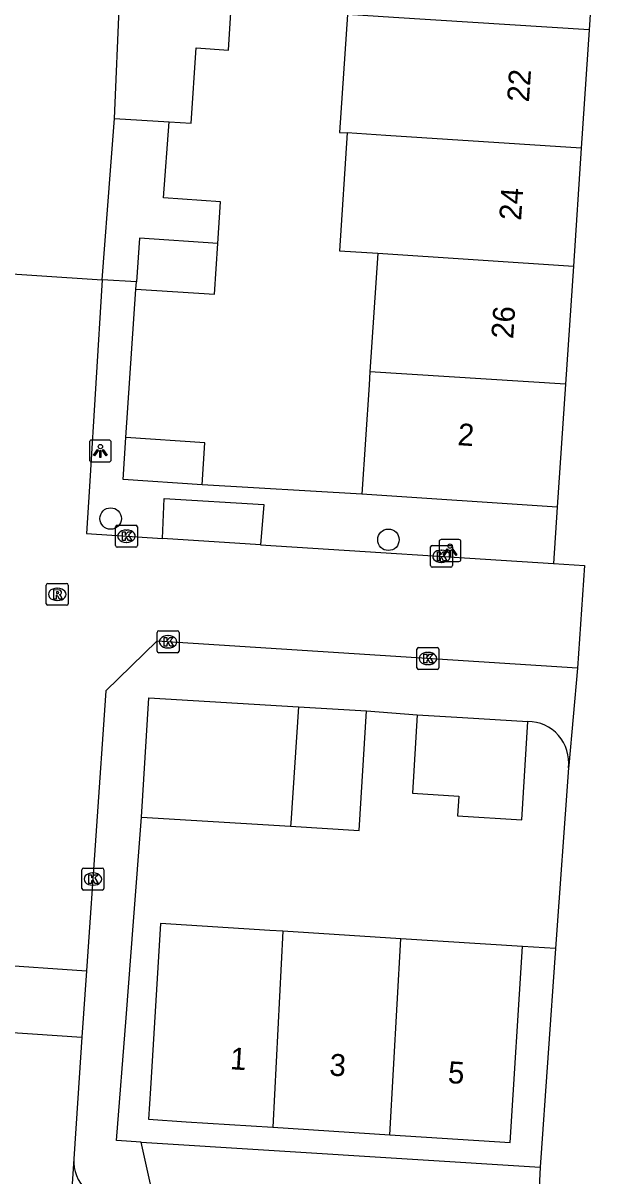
# Model space of a CAD drawing. Extents: x 160356 to 161355, y 381727 to 382845.
# Drawn here: x 160531.3 to 160557.4, y 382115.6 to 382168.2 of the extents above; entities that cross this region are included whole.
import ezdxf

# ---------------------------------------------------------------- set-up
doc = ezdxf.new("R2010")
doc.units = 0
for name, color, linetype in [('IMGEO_Boom', 7, 'Continuous'), ('IMGEO_Kolk', 7, 'Continuous'), ('IMGEO_Lichtpunt', 7, 'Continuous'), ('IMGEO_Muur', 7, 'Continuous'), ('IMGEO_Pand', 7, 'Continuous'), ('IMGEO_Pand_nummerreeks', 7, 'Continuous'), ('IMGEO_Rijbaan_lokaal_open', 7, 'Continuous'), ('IMGEO_Rioolput', 7, 'Continuous'), ('IMGEO_Voetpad_open', 7, 'Continuous')]:
    doc.layers.add(name, color=color, linetype=linetype)

msp = doc.modelspace()

# ---------------------------------------------------------------- linework, layer by layer
at = {"layer": 'IMGEO_Boom'}
for centre in [(160535.251, 382145.626), (160547.925, 382144.655)]:
    msp.add_circle(centre, 0.489, dxfattribs=at)
at = {"layer": 'IMGEO_Kolk'}
for p, q in [((160535.474, 382144.392), (160535.474, 382145.244)), ((160535.549, 382145.318), (160536.401, 382145.318)), ((160535.962, 382145.098), (160535.987, 382145.098)), ((160536.475, 382145.244), (160536.475, 382144.392)), ((160535.985, 382144.538), (160535.96, 382144.538)), ((160549.919, 382144.401), (160550.771, 382144.401)), ((160536.401, 382144.318), (160535.549, 382144.318)), ((160549.844, 382143.475), (160549.844, 382144.327)), ((160550.332, 382144.181), (160550.357, 382144.181)), ((160550.845, 382144.327), (160550.845, 382143.475)), ((160550.771, 382143.401), (160549.919, 382143.401)), ((160550.355, 382143.621), (160550.33, 382143.621)), ((160537.371, 382139.576), (160537.371, 382140.428)), ((160537.446, 382140.502), (160538.298, 382140.502)), ((160537.859, 382140.282), (160537.884, 382140.282)), ((160538.372, 382140.428), (160538.372, 382139.576)), ((160537.882, 382139.722), (160537.857, 382139.722)), ((160549.225, 382138.814), (160549.225, 382139.666)), ((160549.3, 382139.74), (160550.152, 382139.74)), ((160550.226, 382139.666), (160550.226, 382138.814)), ((160538.298, 382139.502), (160537.446, 382139.502)), ((160549.713, 382139.52), (160549.738, 382139.52)), ((160550.152, 382138.74), (160549.3, 382138.74)), ((160549.736, 382138.96), (160549.711, 382138.96)), ((160534.017, 382129.678), (160534.869, 382129.678)), ((160533.942, 382128.752), (160533.942, 382129.604)), ((160534.43, 382129.458), (160534.455, 382129.458)), ((160534.943, 382129.604), (160534.943, 382128.752)), ((160534.869, 382128.678), (160534.017, 382128.678)), ((160534.453, 382128.898), (160534.428, 382128.898))]:
    msp.add_line(p, q, dxfattribs=at)
for points in [[(160535.474, 382144.392), (160535.474, 382145.244)], [(160535.549, 382145.318), (160536.401, 382145.318)], [(160535.795, 382145.018), (160535.918, 382145.018), (160535.918, 382144.867), (160536.048, 382145.018), (160536.212, 382145.018), (160536.066, 382144.867), (160536.219, 382144.618), (160536.067, 382144.618), (160535.982, 382144.782), (160535.918, 382144.715), (160535.918, 382144.618), (160535.795, 382144.618), (160535.795, 382145.018)], [(160536.475, 382145.244), (160536.475, 382144.392)], [(160549.919, 382144.401), (160550.771, 382144.401)], [(160536.401, 382144.318), (160535.549, 382144.318)], [(160549.844, 382143.475), (160549.844, 382144.327)], [(160550.165, 382144.101), (160550.288, 382144.101), (160550.288, 382143.95), (160550.418, 382144.101), (160550.582, 382144.101), (160550.436, 382143.95), (160550.589, 382143.701), (160550.437, 382143.701), (160550.352, 382143.865), (160550.288, 382143.798), (160550.288, 382143.701), (160550.165, 382143.701), (160550.165, 382144.101)], [(160550.845, 382144.327), (160550.845, 382143.475)], [(160550.771, 382143.401), (160549.919, 382143.401)], [(160537.371, 382139.576), (160537.371, 382140.428)], [(160537.446, 382140.502), (160538.298, 382140.502)], [(160537.692, 382140.202), (160537.815, 382140.202), (160537.815, 382140.051), (160537.945, 382140.202), (160538.109, 382140.202), (160537.963, 382140.051), (160538.116, 382139.802), (160537.964, 382139.802), (160537.879, 382139.966), (160537.815, 382139.899), (160537.815, 382139.802), (160537.692, 382139.802), (160537.692, 382140.202)], [(160538.372, 382140.428), (160538.372, 382139.576)], [(160549.225, 382138.814), (160549.225, 382139.666)], [(160549.3, 382139.74), (160550.152, 382139.74)], [(160550.226, 382139.666), (160550.226, 382138.814)], [(160538.298, 382139.502), (160537.446, 382139.502)], [(160549.546, 382139.44), (160549.669, 382139.44), (160549.669, 382139.289), (160549.799, 382139.44), (160549.963, 382139.44), (160549.817, 382139.289), (160549.97, 382139.04), (160549.818, 382139.04), (160549.733, 382139.204), (160549.669, 382139.137), (160549.669, 382139.04), (160549.546, 382139.04), (160549.546, 382139.44)], [(160550.152, 382138.74), (160549.3, 382138.74)], [(160534.017, 382129.678), (160534.869, 382129.678)], [(160533.942, 382128.752), (160533.942, 382129.604)], [(160534.263, 382129.378), (160534.386, 382129.378), (160534.386, 382129.227), (160534.516, 382129.378), (160534.68, 382129.378), (160534.534, 382129.227), (160534.687, 382128.978), (160534.535, 382128.978), (160534.45, 382129.142), (160534.386, 382129.075), (160534.386, 382128.978), (160534.263, 382128.978), (160534.263, 382129.378)], [(160534.943, 382129.604), (160534.943, 382128.752)], [(160534.869, 382128.678), (160534.017, 382128.678)]]:
    msp.add_lwpolyline(points, dxfattribs=at)
for centre, start, end in [((160535.551, 382145.242), 91.552, 178.448), ((160535.551, 382145.242), 91.552, 178.448), ((160536.399, 382145.242), 1.552, 88.448), ((160536.399, 382145.242), 1.552, 88.448), ((160535.551, 382144.394), 181.552, 268.448), ((160535.551, 382144.394), 181.552, 268.448), ((160536.399, 382144.394), 271.552, 358.448), ((160536.399, 382144.394), 271.552, 358.448), ((160549.921, 382144.325), 91.552, 178.448), ((160549.921, 382144.325), 91.552, 178.448), ((160550.769, 382144.325), 1.552, 88.448), ((160550.769, 382144.325), 1.552, 88.448), ((160549.921, 382143.477), 181.552, 268.448), ((160549.921, 382143.477), 181.552, 268.448), ((160550.769, 382143.477), 271.552, 358.448), ((160550.769, 382143.477), 271.552, 358.448), ((160537.448, 382140.426), 91.552, 178.448), ((160537.448, 382140.426), 91.552, 178.448), ((160538.296, 382140.426), 1.552, 88.448), ((160538.296, 382140.426), 1.552, 88.448), ((160549.302, 382139.664), 91.552, 178.448), ((160549.302, 382139.664), 91.552, 178.448), ((160550.15, 382139.664), 1.552, 88.448), ((160550.15, 382139.664), 1.552, 88.448), ((160537.448, 382139.578), 181.552, 268.448), ((160537.448, 382139.578), 181.552, 268.448), ((160538.296, 382139.578), 271.552, 358.448), ((160538.296, 382139.578), 271.552, 358.448), ((160549.302, 382138.816), 181.552, 268.448), ((160549.302, 382138.816), 181.552, 268.448), ((160550.15, 382138.816), 271.552, 358.448), ((160550.15, 382138.816), 271.552, 358.448), ((160534.019, 382129.602), 91.552, 178.448), ((160534.019, 382129.602), 91.552, 178.448), ((160534.867, 382129.602), 1.552, 88.448), ((160534.867, 382129.602), 1.552, 88.448), ((160534.019, 382128.754), 181.552, 268.448), ((160534.019, 382128.754), 181.552, 268.448), ((160534.867, 382128.754), 271.552, 358.448), ((160534.867, 382128.754), 271.552, 358.448)]:
    msp.add_arc(centre, 0.0765, start, end, dxfattribs=at)
for centre, major_axis, ratio, start_param, end_param in [((160535.961, 382144.818), (-0.387, 0.002), 0.722429, 4.712389, 7.853982), ((160535.986, 382144.818), (-0.39, 0.002), 0.717154, 1.570796, 4.712389), ((160550.331, 382143.901), (-0.387, 0.002), 0.722429, 4.712389, 7.853982), ((160550.356, 382143.901), (-0.39, 0.002), 0.717154, 1.570796, 4.712389), ((160537.858, 382140.002), (-0.387, 0.002), 0.722429, 4.712389, 7.853982), ((160537.883, 382140.002), (-0.39, 0.002), 0.717154, 1.570796, 4.712389), ((160549.712, 382139.24), (-0.387, 0.002), 0.722429, 4.712389, 7.853982), ((160549.737, 382139.24), (-0.39, 0.002), 0.717154, 1.570796, 4.712389), ((160534.429, 382129.178), (-0.387, 0.002), 0.722429, 4.712389, 7.853982), ((160534.454, 382129.178), (-0.39, 0.002), 0.717154, 1.570796, 4.712389)]:
    msp.add_ellipse(centre, major_axis=major_axis, ratio=ratio, start_param=start_param, end_param=end_param, dxfattribs=at)
at = {"layer": 'IMGEO_Lichtpunt'}
for p, q in [((160534.283, 382149.109), (160534.283, 382148.302)), ((160534.283, 382149.109), (160534.283, 382148.302)), ((160535.185, 382149.204), (160534.377, 382149.204)), ((160535.185, 382149.204), (160534.377, 382149.204)), ((160535.279, 382148.302), (160535.279, 382149.109)), ((160535.279, 382148.302), (160535.279, 382149.109)), ((160534.377, 382148.208), (160535.185, 382148.208)), ((160534.377, 382148.208), (160535.185, 382148.208)), ((160550.236, 382144.572), (160550.236, 382143.765)), ((160550.236, 382144.572), (160550.236, 382143.765)), ((160551.138, 382144.667), (160550.33, 382144.667)), ((160551.138, 382144.667), (160550.33, 382144.667)), ((160551.232, 382143.765), (160551.232, 382144.572)), ((160551.232, 382143.765), (160551.232, 382144.572)), ((160550.33, 382143.671), (160551.138, 382143.671)), ((160550.33, 382143.671), (160551.138, 382143.671))]:
    msp.add_line(p, q, dxfattribs=at)
for points in [[(160534.657, 382148.773), (160534.696, 382148.745), (160534.508, 382148.483), (160534.47, 382148.51), (160534.657, 382148.773)], [(160534.759, 382148.725), (160534.806, 382148.725), (160534.806, 382148.403), (160534.759, 382148.403), (160534.759, 382148.725)], [(160534.869, 382148.745), (160534.907, 382148.772), (160535.094, 382148.51), (160535.055, 382148.482), (160534.869, 382148.745)], [(160550.61, 382144.236), (160550.649, 382144.208), (160550.461, 382143.946), (160550.423, 382143.973), (160550.61, 382144.236)], [(160550.712, 382144.188), (160550.759, 382144.188), (160550.759, 382143.866), (160550.712, 382143.866), (160550.712, 382144.188)], [(160550.822, 382144.208), (160550.86, 382144.235), (160551.047, 382143.973), (160551.008, 382143.945), (160550.822, 382144.208)]]:
    msp.add_lwpolyline(points, dxfattribs=at)
for centre in [(160534.782, 382148.907), (160550.735, 382144.37)]:
    msp.add_circle(centre, 0.0994, dxfattribs=at)
for centre, start, end in [((160534.377, 382149.109), 90, 180), ((160534.377, 382149.109), 90, 180), ((160535.185, 382149.109), 0, 90), ((160535.185, 382149.109), 0, 90), ((160534.377, 382148.302), 180, 270), ((160534.377, 382148.302), 180, 270), ((160535.185, 382148.302), 270, 0), ((160535.185, 382148.302), 270, 360), ((160550.33, 382144.572), 90, 180), ((160550.33, 382144.572), 90, 180), ((160551.138, 382144.572), 0, 90), ((160551.138, 382144.572), 0, 90), ((160550.33, 382143.765), 180, 270), ((160550.33, 382143.765), 180, 270), ((160551.138, 382143.765), 270, 0), ((160551.138, 382143.765), 270, 360)]:
    msp.add_arc(centre, 0.0946, start, end, dxfattribs=at)
at = {"layer": 'IMGEO_Muur'}
for points in [[(160556.133, 382134.259), (160555.553, 382126.006)], [(160536.289, 382127.236), (160536.662, 382132.003)], [(160555.553, 382126.006), (160554.042, 382126.102)]]:
    msp.add_lwpolyline(points, dxfattribs=at)
msp.add_arc((160554.283, 382134.499), 1.866, 352.6089, 89.986, dxfattribs=at)
at = {"layer": 'IMGEO_Pand'}
for points in [[(160557.436, 382173.292), (160557.078, 382167.913)], [(160535.429, 382163.878), (160535.662, 382169.225)], [(160537.919, 382163.722), (160538.919, 382163.66), (160539.154, 382167.099), (160540.624, 382166.999), (160540.757, 382168.95)], [(160548.158, 382168.485), (160546.054, 382168.62), (160545.696, 382163.243), (160546.046, 382163.22)], [(160557.078, 382167.913), (160548.158, 382168.485)], [(160557.078, 382167.913), (160556.719, 382162.524)], [(160534.872, 382156.518), (160535.249, 382161.504), (160535.429, 382163.878)], [(160535.429, 382163.878), (160537.919, 382163.722)], [(160540.143, 382158.172), (160540.27, 382160.077), (160537.656, 382160.251), (160537.919, 382163.722)], [(160546.046, 382163.22), (160545.688, 382157.843), (160547.442, 382157.727)], [(160556.719, 382162.524), (160547.8, 382163.105), (160546.046, 382163.22)], [(160556.719, 382162.524), (160556.36, 382157.135)], [(160536.408, 382156.092), (160539.989, 382155.854), (160540.143, 382158.172)], [(160540.143, 382158.172), (160536.562, 382158.408), (160536.43, 382156.421)], [(160547.442, 382157.727), (160547.082, 382152.317)], [(160547.442, 382157.727), (160556.36, 382157.135)], [(160556.36, 382157.135), (160556.002, 382151.755)], [(160529.12, 382156.888), (160534.872, 382156.518)], [(160536.43, 382156.421), (160534.872, 382156.518)], [(160536.408, 382156.092), (160536.43, 382156.421)], [(160547.082, 382152.317), (160547.043, 382151.729), (160546.711, 382146.74)], [(160556.002, 382151.755), (160547.082, 382152.317)], [(160556.002, 382151.755), (160555.629, 382146.146)], [(160539.427, 382147.159), (160535.819, 382147.399), (160535.947, 382149.323)], [(160539.427, 382147.159), (160539.555, 382149.083), (160535.947, 382149.323)], [(160555.629, 382146.146), (160546.711, 382146.74)], [(160536.662, 382132.003), (160536.994, 382137.452), (160543.823, 382137.037)], [(160543.823, 382137.037), (160543.47, 382131.72), (160543.46, 382131.59)], [(160543.823, 382137.037), (160546.917, 382136.849)], [(160543.46, 382131.59), (160546.586, 382131.4), (160546.917, 382136.849)], [(160549.242, 382136.673), (160549.023, 382133.094), (160551.131, 382132.964), (160551.075, 382132.055), (160554.009, 382131.874), (160554.283, 382136.365)], [(160549.242, 382136.673), (160551.303, 382136.547), (160554.283, 382136.365)], [(160536.662, 382132.003), (160543.46, 382131.59)], [(160543.111, 382126.8), (160542.514, 382126.838), (160537.524, 382127.156), (160537.063, 382119.622), (160536.977, 382118.217), (160538.699, 382118.107), (160542.655, 382117.855)], [(160543.111, 382126.8), (160542.655, 382117.855)], [(160548.483, 382126.457), (160543.111, 382126.8)], [(160547.994, 382117.514), (160548.483, 382126.457)], [(160547.994, 382117.514), (160553.471, 382117.165), (160554.042, 382126.102), (160548.483, 382126.457)], [(160542.655, 382117.855), (160547.994, 382117.514)]]:
    msp.add_lwpolyline(points, dxfattribs=at)
at = {"layer": 'IMGEO_Rijbaan_lokaal_open'}
for points in [[(160534.872, 382156.518), (160534.28, 382147.094), (160534.145, 382144.936), (160537.614, 382144.715)], [(160542.093, 382144.429), (160537.614, 382144.715)], [(160542.093, 382144.429), (160555.458, 382143.576)], [(160555.458, 382143.576), (160556.874, 382143.486), (160556.542, 382138.8)], [(160556.542, 382138.8), (160537.357, 382140.034), (160535.032, 382137.762), (160534.153, 382124.984)], [(160529.734, 382125.293), (160534.153, 382124.984)], [(160534.153, 382124.984), (160533.945, 382121.958)], [(160529.2, 382122.284), (160533.945, 382121.958)], [(160533.945, 382121.958), (160533.754, 382119.181), (160533.568, 382116.409)], [(160533.568, 382116.409), (160532.124, 382094.725)]]:
    msp.add_lwpolyline(points, dxfattribs=at)
at = {"layer": 'IMGEO_Rioolput'}
for p, q in [((160532.315, 382141.74), (160532.315, 382142.592)), ((160532.39, 382142.666), (160533.242, 382142.666)), ((160532.803, 382142.446), (160532.828, 382142.446)), ((160533.316, 382142.592), (160533.316, 382141.74)), ((160532.826, 382141.886), (160532.801, 382141.886)), ((160533.242, 382141.666), (160532.39, 382141.666))]:
    msp.add_line(p, q, dxfattribs=at)
for points in [[(160532.315, 382141.74), (160532.315, 382142.592)], [(160532.39, 382142.666), (160533.242, 382142.666)], [(160532.904, 382142.364), (160532.652, 382142.366), (160532.652, 382141.966)], [(160532.83, 382142.285), (160532.776, 382142.285), (160532.776, 382142.204)], [(160533.316, 382142.592), (160533.316, 382141.74)], [(160532.652, 382141.966), (160532.776, 382141.966), (160532.776, 382142.128), (160532.787, 382142.128)], [(160532.776, 382142.204), (160532.828, 382142.204)], [(160532.834, 382142.099), (160532.905, 382141.966), (160533.045, 382141.966), (160532.98, 382142.092)], [(160533.242, 382141.666), (160532.39, 382141.666)]]:
    msp.add_lwpolyline(points, dxfattribs=at)
for centre, radius, start, end in [((160532.392, 382142.59), 0.0765, 91.552, 178.448), ((160532.392, 382142.59), 0.0765, 91.552, 178.448), ((160532.836, 382142.189), 0.0964, 77.0061, 93.1865), ((160532.85, 382142.246), 0.0378, 276.6634, 79.6772), ((160532.903, 382142.254), 0.109, 350.3612, 89.416), ((160533.24, 382142.59), 0.0765, 1.552, 88.448), ((160533.24, 382142.59), 0.0765, 1.552, 88.448), ((160532.392, 382141.742), 0.0765, 181.552, 268.448), ((160532.392, 382141.742), 0.0765, 181.552, 268.448), ((160532.786, 382142.075), 0.0533, 26.0293, 88.6989), ((160532.812, 382142.393), 0.19, 274.7715, 282.9687), ((160532.901, 382142.254), 0.112, 277.5842, 350.9817), ((160532.885, 382142.039), 0.108, 29.5134, 73.7905), ((160533.24, 382141.742), 0.0765, 271.552, 358.448), ((160533.24, 382141.742), 0.0765, 271.552, 358.448)]:
    msp.add_arc(centre, radius, start, end, dxfattribs=at)
for centre, major_axis, ratio, start_param, end_param in [((160532.802, 382142.166), (-0.387, 0.002), 0.722429, 4.712389, 7.853982), ((160532.827, 382142.166), (-0.39, 0.002), 0.717154, 1.570796, 4.712389)]:
    msp.add_ellipse(centre, major_axis=major_axis, ratio=ratio, start_param=start_param, end_param=end_param, dxfattribs=at)
at = {"layer": 'IMGEO_Voetpad_open'}
for points in [[(160535.947, 382149.323), (160536.408, 382156.092)], [(160546.711, 382146.74), (160539.427, 382147.159)], [(160537.614, 382144.715), (160537.701, 382146.536), (160542.234, 382146.268), (160542.093, 382144.429)], [(160555.629, 382146.146), (160555.458, 382143.576)], [(160556.542, 382138.8), (160556.158, 382134.351), (160556.133, 382134.259)], [(160546.917, 382136.849), (160549.242, 382136.673)], [(160556.133, 382134.259), (160555.553, 382126.006), (160554.852, 382116.032)], [(160536.641, 382117.175), (160535.525, 382117.245), (160535.964, 382122.847), (160536.289, 382127.236), (160536.662, 382132.003)], [(160537.337, 382114.025), (160536.641, 382117.175)], [(160536.641, 382117.175), (160554.852, 382116.032)], [(160554.852, 382116.032), (160554.755, 382114.17)]]:
    msp.add_lwpolyline(points, dxfattribs=at)
for centre, radius, start, end in [((160554.283, 382134.499), 1.866, 352.6089, 89.986), ((160535.284, 382116.301), 1.72, 176.3988, 228.1539)]:
    msp.add_arc(centre, radius, start, end, dxfattribs=at)

# ---------------------------------------------------------------- texts
at = {"layer": 'IMGEO_Pand_nummerreeks'}
for s, rotation, p in [('22', 86.19, (160554.333, 382164.601)), ('24', 86.19, (160553.973, 382159.201)), ('26', 86.1918, (160553.613, 382153.8)), ('2', 356.1893, (160551.061, 382148.976)), ('1', 356.3503, (160540.678, 382120.505)), ('3', 356.3512, (160545.21, 382120.218)), ('5', 356.3512, (160550.618, 382119.873))]:
    msp.add_text(s, height=1, rotation=rotation, dxfattribs=at).set_placement(p)

doc.saveas('drawing.dxf')
